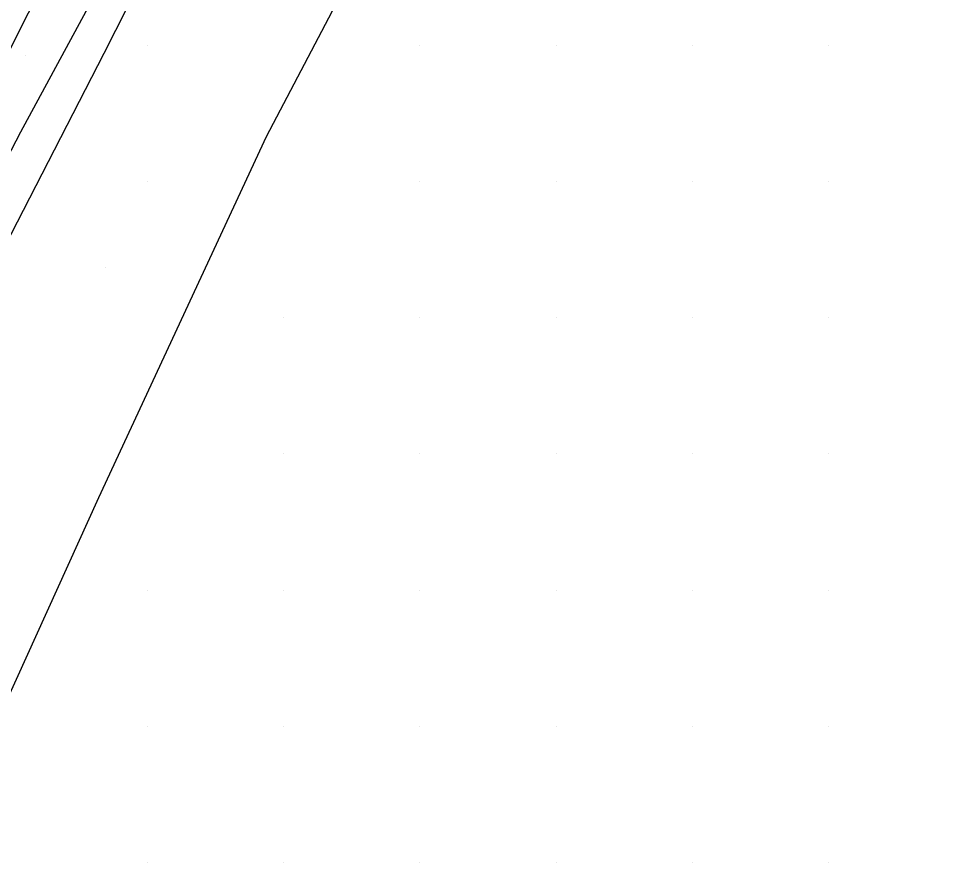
# Model space of a CAD drawing. Extents: x 2062781 to 2066835, y 358981 to 366501.
# Drawn here: x 2065450.1 to 2065586.6, y 364022.9 to 364148.9 of the extents above; entities that cross this region are included whole.
import ezdxf

# ---------------------------------------------------------------- set-up
doc = ezdxf.new("R2010")
doc.units = 0
for name, color, linetype in [('Exist Roads EOP', 7, 'Continuous'), ('PH Exist DTM Breakline', 7, 'Continuous'), ('PH Exist DTM Point', 7, 'Continuous')]:
    doc.layers.add(name, color=color, linetype=linetype)

msp = doc.modelspace()

# ---------------------------------------------------------------- linework, layer by layer
at = {"layer": 'Exist Roads EOP'}
msp.add_lwpolyline([(2065248.32, 363750.11), (2065267.75, 363788.56), (2065288.45, 363829.35), (2065309.5, 363870.44), (2065331.6, 363913.74), (2065352.94, 363955.98), (2065374.94, 363999.15), (2065396.02, 364040.46), (2065418.07, 364083.89), (2065439.26, 364125.56), (2065460.61, 364167.84), (2065481.48, 364209.3), (2065503.3, 364252.04), (2065524.62, 364293.98), (2065545.82, 364336.04), (2065567.9, 364379.42), (2065589.91, 364422.69), (2065612.27, 364466.65), (2065634.16, 364509.75), (2065655.05, 364552.22), (2065673.02, 364587.91)], dxfattribs=at)
at = {"layer": 'PH Exist DTM Breakline'}
for points in [[(2065342.69, 363922.24), (2065356.09, 363947.28), (2065374.47, 363981.5), (2065393.45, 364019.47), (2065415.6, 364064.29), (2065430.79, 364094.65), (2065450.38, 364132.27), (2065469.55, 364167.77), (2065486.59, 364201.31), (2065503.14, 364234.94), (2065521.46, 364270.92), (2065532.88, 364293.79), (2065549.18, 364327.12), (2065565.82, 364359.32), (2065584.27, 364396.84)], [(2065589.34, 364394.03), (2065576.51, 364368.33), (2065560.45, 364335.76), (2065541.74, 364299.5), (2065524.02, 364265.29), (2065508.56, 364235.09), (2065492.58, 364202.73), (2065478.13, 364174.5), (2065462.55, 364143.8), (2065445.24, 364110.16), (2065429.64, 364077.94), (2065411.1, 364042.77), (2065395.32, 364014.13), (2065386.79, 363998.66), (2065372.95, 363971.09), (2065359.84, 363944.95), (2065351.8, 363929.28), (2065345.6, 363917.54)], [(2065437.63, 364025.3), (2065461.86, 364078.61), (2065486.45, 364131.61), (2065518.5, 364192.64), (2065547.06, 364256.45), (2065578.11, 364321.95), (2065606.41, 364378.08)]]:
    msp.add_lwpolyline(points, dxfattribs=at)
at = {"layer": 'PH Exist DTM Point'}
for p, q in [((2065468.99, 364145.01), (2065468.99, 364145.01)), ((2065508.99, 364145.01), (2065508.99, 364145.01)), ((2065528.99, 364145.01), (2065528.99, 364145.01)), ((2065548.99, 364145.01), (2065548.99, 364145.01)), ((2065568.99, 364145.01), (2065568.99, 364145.01)), ((2065451.05, 364143.48), (2065451.05, 364143.48)), ((2065468.99, 364125.01), (2065468.99, 364125.01)), ((2065508.99, 364125.01), (2065508.99, 364125.01)), ((2065528.99, 364125.01), (2065528.99, 364125.01)), ((2065548.99, 364125.01), (2065548.99, 364125.01)), ((2065568.99, 364125.01), (2065568.99, 364125.01)), ((2065462.8, 364112.43), (2065462.8, 364112.43)), ((2065488.99, 364105.01), (2065488.99, 364105.01)), ((2065508.99, 364105.01), (2065508.99, 364105.01)), ((2065528.99, 364105.01), (2065528.99, 364105.01)), ((2065548.99, 364105.01), (2065548.99, 364105.01)), ((2065568.99, 364105.01), (2065568.99, 364105.01)), ((2065488.99, 364085.01), (2065488.99, 364085.01)), ((2065508.99, 364085.01), (2065508.99, 364085.01)), ((2065528.99, 364085.01), (2065528.99, 364085.01)), ((2065548.99, 364085.01), (2065548.99, 364085.01)), ((2065569.01, 364085.06), (2065569.01, 364085.06)), ((2065468.99, 364065.01), (2065468.99, 364065.01)), ((2065488.99, 364065.01), (2065488.99, 364065.01)), ((2065508.99, 364065.01), (2065508.99, 364065.01)), ((2065528.99, 364065.01), (2065528.99, 364065.01)), ((2065548.99, 364065.01), (2065548.99, 364065.01)), ((2065568.99, 364065.01), (2065568.99, 364065.01)), ((2065468.99, 364045.01), (2065468.99, 364045.01)), ((2065488.99, 364045.01), (2065488.99, 364045.01)), ((2065508.99, 364045.01), (2065508.99, 364045.01)), ((2065528.99, 364045.01), (2065528.99, 364045.01)), ((2065548.99, 364045.01), (2065548.99, 364045.01)), ((2065568.99, 364045.01), (2065568.99, 364045.01)), ((2065468.99, 364025.01), (2065468.99, 364025.01)), ((2065488.99, 364025.01), (2065488.99, 364025.01)), ((2065508.99, 364025.01), (2065508.99, 364025.01)), ((2065528.99, 364025.01), (2065528.99, 364025.01)), ((2065548.99, 364025.01), (2065548.99, 364025.01)), ((2065569.01, 364025.06), (2065569.01, 364025.06))]:
    msp.add_line(p, q, dxfattribs=at)

doc.saveas('drawing.dxf')
